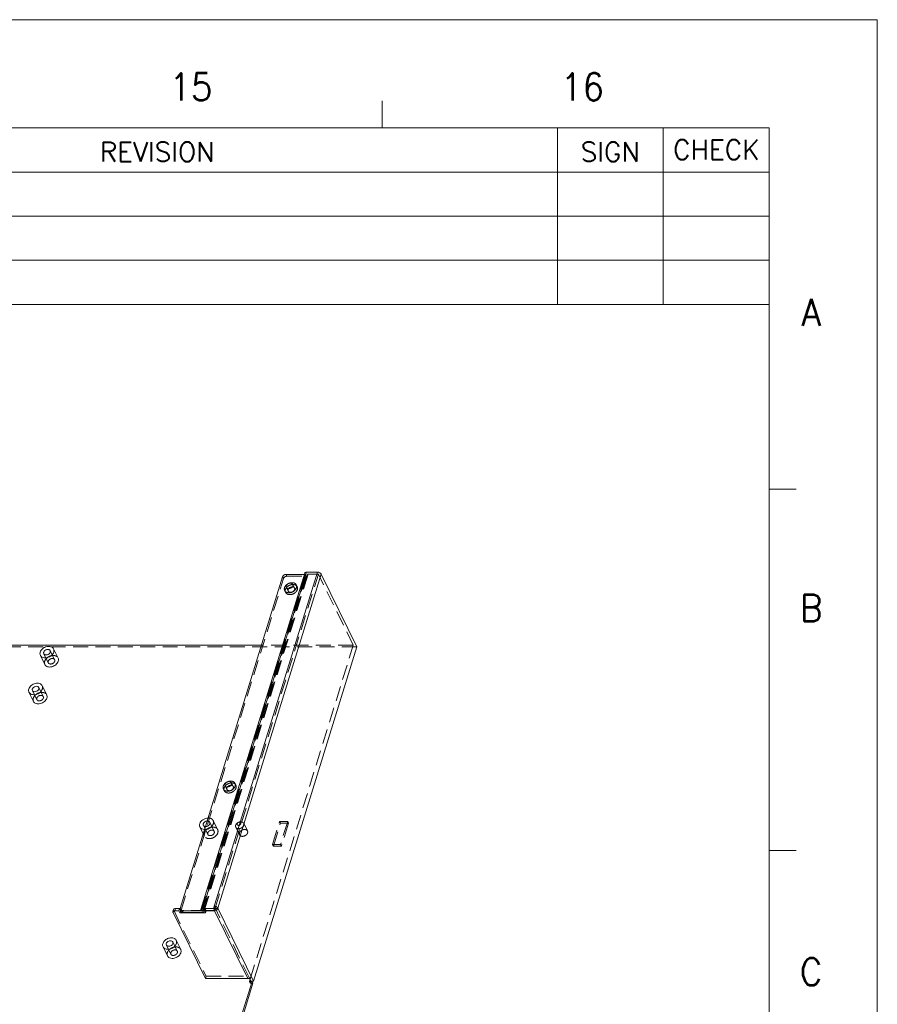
# Model space of a CAD drawing. Header units: millimetres. Extents: x 4497 to 11741, y 5958 to 12619.
# Tile 402 of 424: x 8955 to 9247, y 9984 to 10319. Entities that reach past the tile are written whole.
import ezdxf
from ezdxf.enums import TextEntityAlignment as Align

# ---------------------------------------------------------------- set-up
doc = ezdxf.new("R2010")
doc.units = ezdxf.units.MM
doc.header["$LTSCALE"] = 0.8
doc.linetypes.add('HIDDEN', pattern=[9.525, 6.35, -3.175])
doc.layers.get('0').update_dxf_attribs({"linetype": 'CONTINUOUS', "lineweight": 0})
doc.layers.add('3', color=5, linetype='HIDDEN', lineweight=0)
doc.styles.add('S', font='SIMPLEX')
doc.styles.get("Standard").update_dxf_attribs({"font": 'romans.shx', "width": 0.8, "oblique": 5, "bigfont": 'whgtxt.shx'})

msp = doc.modelspace()

# ---------------------------------------------------------------- linework, layer by layer
for p, q in [((7058.949, 10318.607), (9247.09, 10318.607)), ((9247.09, 10318.607), (9247.09, 8770.898)), ((9078.7, 10281.801), (9078.7, 10291.002)), ((7104.957, 10281.801), (9210.283, 10281.801)), ((9138.283, 10281.801), (9138.283, 10221.801)), ((9174.283, 10281.801), (9174.283, 10221.801)), ((9210.283, 8807.705), (9210.283, 10281.801)), ((8787.283, 10266.801), (9210.283, 10266.801)), ((8787.283, 10251.801), (9210.283, 10251.801)), ((8787.283, 10236.801), (9210.283, 10236.801)), ((8787.283, 10221.801), (9210.283, 10221.801)), ((9210.283, 10158.96), (9219.485, 10158.96)), ((9210.283, 10036.118), (9219.485, 10036.118))]:
    msp.add_line(p, q)
at = {"linetype": 'Continuous'}
for p, q in [((9017.657, 10016.379), (9052.998, 10130.745)), ((9021.341, 10016.379), (9056.683, 10130.745)), ((9056.683, 10130.745), (9052.998, 10130.745)), ((9009.975, 10016.417), (9044.833, 10129.216)), ((9017.006, 10016.053), (9052.348, 10130.419)), ((9022.809, 10016.541), (9057.909, 10130.123)), ((9052.218, 10129.999), (9045.996, 10129.999)), ((9057.909, 10130.123), (9070.08, 10105.321)), ((9037.641, 10105.943), (8920.379, 10105.943)), ((8966.93, 10104.669), (8968.455, 10101.561)), ((9034.98, 9991.739), (9070.08, 10105.321)), ((8962.441, 10102.466), (8963.967, 10099.358)), ((8963.057, 10092.136), (8964.582, 10089.027)), ((8958.568, 10089.933), (8960.094, 10086.825)), ((9016.711, 10044.108), (9017.829, 10041.83)), ((9021.583, 10017.162), (9021.949, 10016.417)), ((9007.517, 10015.307), (9007.759, 10016.09)), ((9007.551, 10015.012), (9018.563, 9992.572)), ((9008.167, 10015.633), (9008.409, 10016.417)), ((9009.549, 10015.633), (9008.167, 10015.633)), ((9009.791, 10016.417), (9008.409, 10016.417)), ((9009.549, 10015.633), (9009.791, 10016.417)), ((9009.915, 10014.887), (9009.549, 10015.633)), ((9009.983, 10016.026), (9009.791, 10016.417)), ((9010.157, 10015.671), (9009.915, 10014.887)), ((9018.573, 10014.887), (9009.915, 10014.887)), ((9010.304, 10015.354), (9009.998, 10015.976)), ((9017.102, 10015.633), (9010.654, 10015.633)), ((9010.959, 10015.012), (9010.654, 10015.633)), ((9010.959, 10015.012), (9017.407, 10015.012)), ((9017.041, 10015.758), (9017.102, 10015.633)), ((9021.341, 10016.379), (9017.657, 10016.379)), ((9021.646, 10015.758), (9017.962, 10015.758)), ((9018.023, 10015.633), (9017.962, 10015.758)), ((9018.023, 10015.633), (9018.052, 10015.73)), ((9018.137, 10015.598), (9018.187, 10015.758)), ((9018.207, 10015.633), (9018.245, 10015.758)), ((9021.707, 10015.633), (9018.207, 10015.633)), ((9018.207, 10015.633), (9018.573, 10014.887)), ((9021.341, 10016.379), (9021.646, 10015.758)), ((9021.888, 10016.541), (9021.646, 10015.758)), ((9021.707, 10015.633), (9033.024, 9992.572)), ((9021.888, 10016.417), (9022.87, 10016.417)), ((9022.809, 10016.541), (9034.98, 9991.739)), ((9008.64, 10005.578), (9010.165, 10002.47)), ((9004.151, 10003.375), (9005.676, 10000.267)), ((9034.433, 9991.577), (8955.762, 9736.996)), ((8956.067, 9736.374), (9034.738, 9990.955)), ((9018.563, 9992.572), (9033.024, 9992.572)), ((9033.512, 9991.577), (9033.754, 9992.36)), ((9034.433, 9991.577), (9033.512, 9991.577)), ((9034.059, 9991.739), (9033.578, 9992.72)), ((9034.009, 9991.577), (9034.059, 9991.739)), ((9034.98, 9991.739), (9034.059, 9991.739)), ((9034.738, 9990.955), (9034.433, 9991.577))]:
    msp.add_line(p, q, dxfattribs=at)
for centre, radius, start, end in [((9047.966, 10124.352), 1.362, 135.37671, 142.82148), ((9027.12, 10056.892), 1.362, 135.37671, 142.82148), ((9021.544, 10015.429), 1.736, 68.43107, 76.1934), ((9010.469, 10016.207), 0.524, 190.03632, 220.93258), ((9010.78, 10015.589), 0.531, 206.22787, 220.93076), ((9010.622, 10016.47), 0.834, 251.58242, 257.14968), ((9021.661, 10017.004), 1.375, 287.64981, 306.40524), ((9032.98, 9993.936), 1.37, 287.64432, 296.17356)]:
    msp.add_arc(centre, radius, start, end, dxfattribs=at)
for points, knots in [([(9052.669, 10130.698), (9052.694, 10130.706), (9052.801, 10130.735), (9052.913, 10130.745), (9052.998, 10130.745)], [0, 0, 0, 0, 0.2338702, 1, 1, 1, 1]), ([(9056.683, 10130.745), (9056.937, 10130.745), (9057.405, 10130.626), (9057.812, 10130.319), (9057.909, 10130.123)], [0, 0, 0, 0, 0.5380204, 1, 1, 1, 1]), ([(9045.996, 10129.999), (9045.743, 10129.999), (9045.253, 10129.838), (9044.902, 10129.441), (9044.833, 10129.216)], [0, 0, 0, 0, 0.5169818, 1, 1, 1, 1]), ([(9052.348, 10130.418), (9052.357, 10130.449), (9052.422, 10130.583), (9052.562, 10130.663), (9052.669, 10130.698)], [0, 0, 0, 0, 0.2258486, 1, 1, 1, 1]), ([(9046.093, 10126.082), (9046.079, 10126.037), (9046.04, 10125.863), (9046.063, 10125.672), (9046.121, 10125.555)], [0, 0, 0, 0, 0.2657241, 1, 1, 1, 1]), ([(9048.276, 10126.61), (9048.236, 10126.693), (9048.11, 10126.848), (9047.726, 10127.044), (9047.114, 10127.028), (9046.469, 10126.702), (9046.16, 10126.299), (9046.093, 10126.082)], [0, 0, 0, 0, 0.1028519, 0.2140072, 0.469093, 0.7474828, 1, 1, 1, 1]), ([(9046.121, 10125.555), (9046.162, 10125.472), (9046.287, 10125.317), (9046.671, 10125.121), (9047.283, 10125.137), (9047.929, 10125.463), (9048.237, 10125.865), (9048.304, 10126.082)], [0, 0, 0, 0, 0.1028519, 0.2140072, 0.469093, 0.7474828, 1, 1, 1, 1]), ([(9047.508, 10125.653), (9047.558, 10125.675), (9047.756, 10125.748), (9047.97, 10125.782), (9048.127, 10125.779)], [0, 0, 0, 0, 0.2579026, 1, 1, 1, 1]), ([(9048.304, 10126.082), (9048.318, 10126.128), (9048.358, 10126.302), (9048.334, 10126.492), (9048.276, 10126.61)], [0, 0, 0, 0, 0.2657241, 1, 1, 1, 1]), ([(8962.383, 10103.567), (8962.523, 10104.019), (8963.162, 10104.858), (8964.311, 10105.433), (8965.316, 10105.558), (8966.009, 10105.457), (8966.584, 10105.162), (8966.846, 10104.84), (8966.931, 10104.667)], [0, 0, 0, 0, 0.2519082, 0.5296264, 0.663522, 0.786509, 0.8973961, 1, 1, 1, 1]), ([(8965.764, 10104.094), (8965.723, 10104.178), (8965.598, 10104.333), (8965.214, 10104.529), (8964.602, 10104.513), (8963.956, 10104.187), (8963.648, 10103.784), (8963.58, 10103.567)], [0, 0, 0, 0, 0.1029001, 0.21399, 0.4690613, 0.747439, 1, 1, 1, 1]), ([(8965.791, 10103.567), (8965.805, 10103.613), (8965.844, 10103.786), (8965.821, 10103.977), (8965.764, 10104.094)], [0, 0, 0, 0, 0.2650894, 1, 1, 1, 1]), ([(8966.931, 10104.667), (8967.01, 10104.505), (8967.102, 10104.13), (8967.045, 10103.752), (8966.988, 10103.567)], [0, 0, 0, 0, 0.4834297, 1, 1, 1, 1]), ([(8962.44, 10102.468), (8962.361, 10102.63), (8962.27, 10103.005), (8962.326, 10103.383), (8962.383, 10103.567)], [0, 0, 0, 0, 0.4834297, 1, 1, 1, 1]), ([(8966.988, 10103.567), (8966.849, 10103.116), (8966.21, 10102.276), (8965.06, 10101.702), (8964.055, 10101.577), (8963.362, 10101.678), (8962.787, 10101.972), (8962.525, 10102.295), (8962.44, 10102.468)], [0, 0, 0, 0, 0.2519082, 0.5296264, 0.663522, 0.786509, 0.8973961, 1, 1, 1, 1]), ([(8963.58, 10103.567), (8963.567, 10103.522), (8963.527, 10103.349), (8963.55, 10103.158), (8963.608, 10103.04)], [0, 0, 0, 0, 0.2650894, 1, 1, 1, 1]), ([(8963.608, 10103.04), (8963.648, 10102.957), (8963.774, 10102.802), (8964.158, 10102.606), (8964.77, 10102.622), (8965.416, 10102.947), (8965.724, 10103.35), (8965.791, 10103.567)], [0, 0, 0, 0, 0.1029001, 0.21399, 0.4690613, 0.747439, 1, 1, 1, 1]), ([(8968.455, 10101.561), (8968.535, 10101.399), (8968.628, 10101.023), (8968.571, 10100.644), (8968.514, 10100.459)], [0, 0, 0, 0, 0.4830064, 1, 1, 1, 1]), ([(8968.514, 10100.459), (8968.374, 10100.008), (8967.735, 10099.169), (8966.587, 10098.594), (8965.582, 10098.468), (8964.889, 10098.569), (8964.315, 10098.863), (8964.052, 10099.185), (8963.967, 10099.358)], [0, 0, 0, 0, 0.2518468, 0.529552, 0.6634681, 0.7864898, 0.8973861, 1, 1, 1, 1]), ([(8958.567, 10089.935), (8958.488, 10090.097), (8958.397, 10090.472), (8958.453, 10090.85), (8958.51, 10091.034)], [0, 0, 0, 0, 0.4834297, 1, 1, 1, 1]), ([(8958.51, 10091.034), (8958.65, 10091.486), (8959.289, 10092.325), (8960.438, 10092.9), (8961.443, 10093.025), (8962.136, 10092.923), (8962.711, 10092.629), (8962.973, 10092.307), (8963.058, 10092.134)], [0, 0, 0, 0, 0.2519082, 0.5296264, 0.663522, 0.786509, 0.8973961, 1, 1, 1, 1]), ([(8963.115, 10091.034), (8962.976, 10090.582), (8962.336, 10089.743), (8961.187, 10089.168), (8960.182, 10089.043), (8959.489, 10089.145), (8958.914, 10089.439), (8958.652, 10089.762), (8958.567, 10089.935)], [0, 0, 0, 0, 0.2519082, 0.5296264, 0.663522, 0.786509, 0.8973961, 1, 1, 1, 1]), ([(8959.707, 10091.034), (8959.693, 10090.989), (8959.654, 10090.815), (8959.677, 10090.625), (8959.735, 10090.507)], [0, 0, 0, 0, 0.2650894, 1, 1, 1, 1]), ([(8961.891, 10091.561), (8961.85, 10091.644), (8961.724, 10091.799), (8961.341, 10091.996), (8960.729, 10091.979), (8960.083, 10091.654), (8959.774, 10091.251), (8959.707, 10091.034)], [0, 0, 0, 0, 0.1029001, 0.21399, 0.4690613, 0.747439, 1, 1, 1, 1]), ([(8959.735, 10090.507), (8959.775, 10090.424), (8959.901, 10090.269), (8960.284, 10090.073), (8960.897, 10090.089), (8961.543, 10090.414), (8961.851, 10090.817), (8961.918, 10091.034)], [0, 0, 0, 0, 0.1029001, 0.21399, 0.4690613, 0.747439, 1, 1, 1, 1]), ([(8961.918, 10091.034), (8961.932, 10091.079), (8961.971, 10091.253), (8961.948, 10091.444), (8961.891, 10091.561)], [0, 0, 0, 0, 0.2650894, 1, 1, 1, 1]), ([(8963.058, 10092.134), (8963.137, 10091.971), (8963.229, 10091.597), (8963.172, 10091.219), (8963.115, 10091.034)], [0, 0, 0, 0, 0.4834297, 1, 1, 1, 1]), ([(8964.641, 10087.926), (8964.501, 10087.475), (8963.862, 10086.636), (8962.714, 10086.061), (8961.709, 10085.935), (8961.016, 10086.036), (8960.441, 10086.33), (8960.179, 10086.652), (8960.094, 10086.825)], [0, 0, 0, 0, 0.2518468, 0.529552, 0.6634681, 0.7864898, 0.8973861, 1, 1, 1, 1]), ([(8964.582, 10089.028), (8964.662, 10088.865), (8964.754, 10088.49), (8964.698, 10088.111), (8964.641, 10087.926)], [0, 0, 0, 0, 0.4830064, 1, 1, 1, 1]), ([(9025.247, 10058.622), (9025.233, 10058.577), (9025.193, 10058.403), (9025.217, 10058.212), (9025.274, 10058.094)], [0, 0, 0, 0, 0.2657241, 1, 1, 1, 1]), ([(9027.43, 10059.15), (9027.389, 10059.233), (9027.263, 10059.388), (9026.88, 10059.584), (9026.267, 10059.568), (9025.622, 10059.242), (9025.314, 10058.839), (9025.247, 10058.622)], [0, 0, 0, 0, 0.1028519, 0.2140072, 0.469093, 0.7474828, 1, 1, 1, 1]), ([(9025.274, 10058.094), (9025.315, 10058.011), (9025.441, 10057.857), (9025.824, 10057.66), (9026.437, 10057.677), (9027.082, 10058.002), (9027.39, 10058.405), (9027.457, 10058.622)], [0, 0, 0, 0, 0.1028519, 0.2140072, 0.469093, 0.7474828, 1, 1, 1, 1]), ([(9026.661, 10058.193), (9026.711, 10058.214), (9026.91, 10058.287), (9027.124, 10058.322), (9027.281, 10058.319)], [0, 0, 0, 0, 0.2579026, 1, 1, 1, 1]), ([(9027.457, 10058.622), (9027.471, 10058.668), (9027.511, 10058.841), (9027.487, 10059.032), (9027.43, 10059.15)], [0, 0, 0, 0, 0.2657241, 1, 1, 1, 1]), ([(9016.652, 10045.21), (9016.822, 10045.76), (9017.669, 10046.735), (9018.857, 10047.147), (9019.476, 10047.166)], [0, 0, 0, 0, 0.4818759, 1, 1, 1, 1]), ([(9016.71, 10044.11), (9016.63, 10044.272), (9016.539, 10044.647), (9016.595, 10045.025), (9016.652, 10045.21)], [0, 0, 0, 0, 0.4834297, 1, 1, 1, 1]), ([(9018.266, 10043.253), (9017.938, 10043.263), (9017.31, 10043.394), (9016.836, 10043.853), (9016.71, 10044.11)], [0, 0, 0, 0, 0.5346537, 1, 1, 1, 1]), ([(9017.85, 10045.21), (9017.836, 10045.164), (9017.797, 10044.991), (9017.82, 10044.8), (9017.877, 10044.683)], [0, 0, 0, 0, 0.2650894, 1, 1, 1, 1]), ([(9019.161, 10046.147), (9018.871, 10046.128), (9018.32, 10045.926), (9017.929, 10045.466), (9017.85, 10045.21)], [0, 0, 0, 0, 0.5192861, 1, 1, 1, 1]), ([(9017.877, 10044.683), (9017.935, 10044.564), (9018.147, 10044.351), (9018.432, 10044.282), (9018.582, 10044.272)], [0, 0, 0, 0, 0.467263, 1, 1, 1, 1]), ([(9022.809, 10016.541), (9022.783, 10016.593), (9022.627, 10016.818), (9022.381, 10016.965), (9022.183, 10017.044)], [0, 0, 0, 0, 0.2140696, 1, 1, 1, 1]), ([(9007.517, 10015.306), (9007.51, 10015.284), (9007.491, 10015.184), (9007.517, 10015.08), (9007.551, 10015.012)], [0, 0, 0, 0, 0.2358516, 1, 1, 1, 1]), ([(9007.838, 10015.586), (9007.798, 10015.573), (9007.665, 10015.52), (9007.547, 10015.405), (9007.517, 10015.306)], [0, 0, 0, 0, 0.2891778, 1, 1, 1, 1]), ([(9007.759, 10016.09), (9007.791, 10016.193), (9008.002, 10016.387), (9008.263, 10016.417), (9008.409, 10016.417)], [0, 0, 0, 0, 0.42636, 1, 1, 1, 1]), ([(9008.167, 10015.633), (9008.138, 10015.633), (9008.027, 10015.63), (9007.916, 10015.611), (9007.838, 10015.586)], [0, 0, 0, 0, 0.2654704, 1, 1, 1, 1]), ([(9010.074, 10015.863), (9010.129, 10015.799), (9010.224, 10015.73), (9010.33, 10015.688), (9010.358, 10015.679)], [0, 0, 0, 0, 0.7359035, 1, 1, 1, 1]), ([(9010.959, 10015.012), (9010.901, 10015.012), (9010.691, 10015.028), (9010.479, 10015.125), (9010.379, 10015.241)], [0, 0, 0, 0, 0.2764302, 1, 1, 1, 1]), ([(9017.006, 10016.052), (9016.999, 10016.03), (9016.98, 10015.93), (9017.007, 10015.826), (9017.041, 10015.758)], [0, 0, 0, 0, 0.2358516, 1, 1, 1, 1]), ([(9017.657, 10016.379), (9017.511, 10016.379), (9017.25, 10016.349), (9017.038, 10016.156), (9017.006, 10016.052)], [0, 0, 0, 0, 0.57364, 1, 1, 1, 1]), ([(9017.407, 10015.012), (9017.553, 10015.012), (9017.814, 10015.041), (9018.025, 10015.235), (9018.057, 10015.339)], [0, 0, 0, 0, 0.57364, 1, 1, 1, 1]), ([(9018.057, 10015.339), (9018.064, 10015.361), (9018.083, 10015.46), (9018.056, 10015.564), (9018.023, 10015.633)], [0, 0, 0, 0, 0.2358516, 1, 1, 1, 1]), ([(9022.477, 10015.897), (9022.524, 10015.932), (9022.691, 10016.073), (9022.823, 10016.263), (9022.87, 10016.417)], [0, 0, 0, 0, 0.2681645, 1, 1, 1, 1]), ([(9004.152, 10003.373), (9004.08, 10003.52), (9003.989, 10003.855), (9004.059, 10004.594), (9004.616, 10005.493), (9005.683, 10006.226), (9006.565, 10006.435), (9007, 10006.435)], [0, 0, 0, 0, 0.1019897, 0.210128, 0.4544043, 0.7290483, 1, 1, 1, 1]), ([(9006.686, 10005.417), (9006.477, 10005.417), (9006.054, 10005.317), (9005.543, 10004.964), (9005.23, 10004.474), (9005.247, 10004.093), (9005.317, 10003.95)], [0, 0, 0, 0, 0.271689, 0.5472272, 0.7923732, 1, 1, 1, 1]), ([(9005.317, 10003.95), (9005.38, 10003.821), (9005.622, 10003.593), (9005.939, 10003.537), (9006.105, 10003.537)], [0, 0, 0, 0, 0.4637519, 1, 1, 1, 1]), ([(9008.638, 10005.58), (9008.711, 10005.433), (9008.802, 10005.098), (9008.731, 10004.359), (9008.174, 10003.46), (9007.107, 10002.728), (9006.226, 10002.518), (9005.79, 10002.518)], [0, 0, 0, 0, 0.1019897, 0.210128, 0.4544043, 0.7290483, 1, 1, 1, 1]), ([(9006.105, 10003.537), (9006.313, 10003.537), (9006.736, 10003.636), (9007.247, 10003.989), (9007.561, 10004.479), (9007.543, 10004.86), (9007.473, 10005.004)], [0, 0, 0, 0, 0.271689, 0.5472272, 0.7923732, 1, 1, 1, 1]), ([(9007.473, 10005.004), (9007.411, 10005.132), (9007.168, 10005.361), (9006.851, 10005.417), (9006.686, 10005.417)], [0, 0, 0, 0, 0.4637519, 1, 1, 1, 1]), ([(9007, 10006.435), (9007.344, 10006.435), (9008.002, 10006.319), (9008.507, 10005.847), (9008.638, 10005.58)], [0, 0, 0, 0, 0.5364104, 1, 1, 1, 1]), ([(9005.79, 10002.518), (9005.446, 10002.518), (9004.788, 10002.634), (9004.283, 10003.106), (9004.152, 10003.373)], [0, 0, 0, 0, 0.5364104, 1, 1, 1, 1]), ([(9007.315, 9999.41), (9006.971, 9999.41), (9006.312, 9999.526), (9005.807, 10000), (9005.676, 10000.267)], [0, 0, 0, 0, 0.5364551, 1, 1, 1, 1]), ([(9010.165, 10002.47), (9010.237, 10002.323), (9010.327, 10001.988), (9010.276, 10001.454), (9010.053, 10000.922), (9009.545, 10000.249), (9008.631, 9999.618), (9007.75, 9999.41), (9007.315, 9999.41)], [0, 0, 0, 0, 0.1017758, 0.2097361, 0.3275282, 0.4555167, 0.729633, 1, 1, 1, 1]), ([(9034.187, 9993.355), (9034.167, 9993.289), (9034.039, 9993.015), (9033.791, 9992.809), (9033.584, 9992.707)], [0, 0, 0, 0, 0.2302442, 1, 1, 1, 1])]:
    msp.add_open_spline(points, degree=3, knots=knots, dxfattribs=at)
for points in [[(9046.997, 10125.309), (9047.141, 10125.455), (9047.319, 10125.573), (9047.508, 10125.653)], [(9026.15, 10057.849), (9026.294, 10057.995), (9026.472, 10058.113), (9026.661, 10058.193)], [(9021.959, 10017.115), (9021.836, 10017.145), (9021.709, 10017.162), (9021.583, 10017.162)], [(9009.975, 10016.417), (9009.946, 10016.321), (9009.935, 10016.215), (9009.953, 10016.117)], [(9010.436, 10015.657), (9010.508, 10015.641), (9010.581, 10015.633), (9010.654, 10015.633)], [(9021.707, 10015.633), (9021.832, 10015.633), (9021.958, 10015.655), (9022.078, 10015.693)], [(9033.395, 9992.631), (9033.275, 9992.593), (9033.149, 9992.572), (9033.024, 9992.572)]]:
    msp.add_open_spline(points, degree=3, dxfattribs=at)
at = {"layer": '3'}
for p, q in [((9010.28, 10015.795), (9045.138, 10128.594)), ((9017.041, 10015.758), (9052.382, 10130.123)), ((9017.102, 10015.633), (9052.443, 10129.999)), ((9017.407, 10015.012), (9052.748, 10129.377)), ((9017.962, 10015.758), (9053.303, 10130.123)), ((9018.052, 10015.73), (9053.364, 10129.999)), ((9018.187, 10015.758), (9053.399, 10129.704)), ((9021.888, 10016.541), (9056.988, 10130.123)), ((9045.138, 10128.594), (9044.833, 10129.216)), ((9046.301, 10129.377), (9045.996, 10129.999)), ((9046.301, 10129.377), (9052.748, 10129.377)), ((9052.443, 10129.999), (9052.218, 10129.999)), ((9052.382, 10130.123), (9052.443, 10129.999)), ((9053.364, 10129.999), (9053.303, 10130.123)), ((9056.988, 10130.123), (9053.303, 10130.123)), ((9068.854, 10105.943), (9056.988, 10130.123)), ((9045.834, 10123.87), (9045.529, 10124.492)), ((9046.731, 10124.31), (9046.121, 10125.554)), ((9048.886, 10125.368), (9048.276, 10126.611)), ((9049.784, 10125.808), (9049.479, 10126.43)), ((9070.08, 10105.321), (8919.763, 10105.321)), ((8965.763, 10104.096), (8967.288, 10100.988)), ((9033.754, 9992.36), (9068.854, 10105.943)), ((9068.854, 10105.943), (9037.641, 10105.943)), ((8963.608, 10103.039), (8965.134, 10099.931)), ((8961.89, 10091.563), (8963.415, 10088.455)), ((8959.735, 10090.506), (8961.261, 10087.397)), ((9025.885, 10056.85), (9025.275, 10058.094)), ((9028.039, 10057.908), (9027.429, 10059.151)), ((9028.937, 10058.348), (9028.632, 10058.97)), ((9024.987, 10056.41), (9024.682, 10057.031)), ((9017.878, 10044.681), (9019.403, 10041.573)), ((9020.032, 10045.738), (9021.558, 10042.63)), ((9021.199, 10046.311), (9022.725, 10043.203)), ((9028.905, 10044.051), (9030.186, 10041.441)), ((9031.598, 10045.373), (9032.88, 10042.762)), ((9041.375, 10038.185), (9043.796, 10046.018)), ((9041.68, 10037.563), (9044.101, 10045.397)), ((9043.796, 10046.018), (9046.559, 10046.018)), ((9044.101, 10045.397), (9043.796, 10046.018)), ((9044.101, 10045.397), (9046.864, 10045.397)), ((9046.559, 10046.018), (9044.139, 10038.185)), ((9046.864, 10045.397), (9044.444, 10037.563)), ((9046.559, 10046.018), (9046.864, 10045.397)), ((9017.829, 10041.83), (9018.236, 10041)), ((9044.139, 10038.185), (9041.375, 10038.185)), ((9041.68, 10037.563), (9041.375, 10038.185)), ((9044.444, 10037.563), (9041.68, 10037.563)), ((9044.139, 10038.185), (9044.444, 10037.563)), ((9007.551, 10015.012), (9007.793, 10015.795)), ((9007.793, 10015.795), (9018.805, 9993.355)), ((9010.28, 10015.795), (9009.975, 10016.417)), ((9010.005, 10015.979), (9009.983, 10016.026)), ((9018.815, 10015.671), (9010.157, 10015.671)), ((9018.057, 10015.338), (9018.137, 10015.598)), ((9018.245, 10015.758), (9018.449, 10016.417)), ((9021.888, 10016.417), (9018.449, 10016.417)), ((9018.449, 10016.417), (9018.815, 10015.671)), ((9018.573, 10014.887), (9018.815, 10015.671)), ((9033.578, 9992.72), (9021.949, 10016.417)), ((9005.318, 10003.948), (9006.843, 10000.84)), ((9007.473, 10005.005), (9008.998, 10001.897)), ((9018.805, 9993.355), (9018.563, 9992.572)), ((9018.805, 9993.355), (9034.187, 9993.355)), ((9033.817, 9990.955), (9033.512, 9991.577)), ((9033.817, 9990.955), (9034.009, 9991.577)), ((9034.738, 9990.955), (9033.817, 9990.955))]:
    msp.add_line(p, q, dxfattribs=at)
msp.add_arc((9029.609, 10044.397), 0.784, 194.35848, 206.14088, dxfattribs=at)
for points, knots in [([(9045.138, 10128.594), (9045.207, 10128.82), (9045.558, 10129.217), (9046.048, 10129.377), (9046.301, 10129.377)], [0, 0, 0, 0, 0.4830182, 1, 1, 1, 1]), ([(9052.382, 10130.123), (9052.37, 10130.148), (9052.332, 10130.24), (9052.326, 10130.348), (9052.348, 10130.418)], [0, 0, 0, 0, 0.2732051, 1, 1, 1, 1]), ([(9053.399, 10129.704), (9053.367, 10129.6), (9053.155, 10129.407), (9052.894, 10129.377), (9052.748, 10129.377)], [0, 0, 0, 0, 0.42636, 1, 1, 1, 1]), ([(9053.364, 10129.999), (9053.376, 10129.974), (9053.414, 10129.882), (9053.42, 10129.774), (9053.399, 10129.704)], [0, 0, 0, 0, 0.2732051, 1, 1, 1, 1]), ([(9045.477, 10125.461), (9045.427, 10125.298), (9045.377, 10124.964), (9045.459, 10124.634), (9045.529, 10124.491)], [0, 0, 0, 0, 0.5169936, 1, 1, 1, 1]), ([(9049.479, 10126.43), (9049.404, 10126.582), (9049.173, 10126.865), (9048.667, 10127.124), (9048.057, 10127.213), (9047.173, 10127.102), (9046.162, 10126.596), (9045.6, 10125.858), (9045.477, 10125.461)], [0, 0, 0, 0, 0.1026139, 0.2135102, 0.3365319, 0.470448, 0.7481532, 1, 1, 1, 1]), ([(9045.529, 10124.491), (9045.603, 10124.339), (9045.835, 10124.056), (9046.34, 10123.798), (9046.95, 10123.709), (9047.834, 10123.819), (9048.845, 10124.325), (9049.407, 10125.063), (9049.53, 10125.461)], [0, 0, 0, 0, 0.1026139, 0.2135102, 0.3365319, 0.470448, 0.7481532, 1, 1, 1, 1]), ([(9045.782, 10124.839), (9045.732, 10124.677), (9045.683, 10124.344), (9045.763, 10124.014), (9045.833, 10123.872)], [0, 0, 0, 0, 0.5165703, 1, 1, 1, 1]), ([(9049.785, 10125.807), (9049.71, 10125.959), (9049.479, 10126.243), (9048.974, 10126.502), (9048.364, 10126.591), (9047.479, 10126.481), (9046.468, 10125.975), (9045.905, 10125.237), (9045.782, 10124.839)], [0, 0, 0, 0, 0.1026039, 0.213491, 0.336478, 0.4703736, 0.7480918, 1, 1, 1, 1]), ([(9045.833, 10123.872), (9045.907, 10123.719), (9046.138, 10123.435), (9046.644, 10123.177), (9047.254, 10123.087), (9048.138, 10123.197), (9049.15, 10123.703), (9049.712, 10124.442), (9049.835, 10124.839)], [0, 0, 0, 0, 0.1026039, 0.213491, 0.336478, 0.4703736, 0.7480918, 1, 1, 1, 1]), ([(9046.731, 10124.312), (9046.712, 10124.351), (9046.651, 10124.52), (9046.664, 10124.71), (9046.704, 10124.839)], [0, 0, 0, 0, 0.2416436, 1, 1, 1, 1]), ([(9046.704, 10124.839), (9046.712, 10124.868), (9046.756, 10124.988), (9046.823, 10125.098), (9046.881, 10125.175)], [0, 0, 0, 0, 0.2380406, 1, 1, 1, 1]), ([(9048.914, 10124.839), (9048.847, 10124.622), (9048.539, 10124.219), (9047.893, 10123.894), (9047.281, 10123.878), (9046.897, 10124.074), (9046.771, 10124.229), (9046.731, 10124.312)], [0, 0, 0, 0, 0.252561, 0.5309387, 0.78601, 0.8970999, 1, 1, 1, 1]), ([(9048.127, 10125.779), (9048.172, 10125.778), (9048.34, 10125.765), (9048.506, 10125.715), (9048.613, 10125.653)], [0, 0, 0, 0, 0.2659647, 1, 1, 1, 1]), ([(9048.613, 10125.653), (9048.643, 10125.636), (9048.754, 10125.562), (9048.844, 10125.455), (9048.887, 10125.366)], [0, 0, 0, 0, 0.2603043, 1, 1, 1, 1]), ([(9048.887, 10125.366), (9048.906, 10125.327), (9048.967, 10125.159), (9048.954, 10124.968), (9048.914, 10124.839)], [0, 0, 0, 0, 0.2416436, 1, 1, 1, 1]), ([(9049.53, 10125.461), (9049.58, 10125.623), (9049.63, 10125.957), (9049.549, 10126.287), (9049.479, 10126.43)], [0, 0, 0, 0, 0.5169936, 1, 1, 1, 1]), ([(9049.835, 10124.839), (9049.885, 10125.001), (9049.935, 10125.334), (9049.854, 10125.664), (9049.785, 10125.807)], [0, 0, 0, 0, 0.5165703, 1, 1, 1, 1]), ([(8963.908, 10100.459), (8964.048, 10100.911), (8964.687, 10101.75), (8965.835, 10102.325), (8966.84, 10102.45), (8967.533, 10102.349), (8968.107, 10102.055), (8968.37, 10101.734), (8968.455, 10101.561)], [0, 0, 0, 0, 0.2518468, 0.529552, 0.6634681, 0.7864898, 0.8973861, 1, 1, 1, 1]), ([(8965.106, 10100.459), (8965.173, 10100.676), (8965.481, 10101.079), (8966.126, 10101.405), (8966.739, 10101.421), (8967.122, 10101.225), (8967.248, 10101.07), (8967.289, 10100.987)], [0, 0, 0, 0, 0.2525172, 0.530907, 0.7859928, 0.8971481, 1, 1, 1, 1]), ([(8967.289, 10100.987), (8967.308, 10100.948), (8967.37, 10100.78), (8967.356, 10100.589), (8967.316, 10100.459)], [0, 0, 0, 0, 0.2412896, 1, 1, 1, 1]), ([(8963.967, 10099.358), (8963.887, 10099.52), (8963.794, 10099.895), (8963.851, 10100.274), (8963.908, 10100.459)], [0, 0, 0, 0, 0.4830064, 1, 1, 1, 1]), ([(8965.133, 10099.932), (8965.114, 10099.97), (8965.052, 10100.139), (8965.066, 10100.33), (8965.106, 10100.459)], [0, 0, 0, 0, 0.2412896, 1, 1, 1, 1]), ([(8967.316, 10100.459), (8967.249, 10100.243), (8966.941, 10099.84), (8966.296, 10099.514), (8965.683, 10099.498), (8965.3, 10099.694), (8965.174, 10099.849), (8965.133, 10099.932)], [0, 0, 0, 0, 0.2525172, 0.530907, 0.7859928, 0.8971481, 1, 1, 1, 1]), ([(8960.094, 10086.825), (8960.014, 10086.987), (8959.921, 10087.362), (8959.978, 10087.741), (8960.035, 10087.926)], [0, 0, 0, 0, 0.4830064, 1, 1, 1, 1]), ([(8960.035, 10087.926), (8960.175, 10088.378), (8960.813, 10089.216), (8961.962, 10089.791), (8962.967, 10089.917), (8963.66, 10089.816), (8964.234, 10089.522), (8964.497, 10089.2), (8964.582, 10089.028)], [0, 0, 0, 0, 0.2518468, 0.529552, 0.6634681, 0.7864898, 0.8973861, 1, 1, 1, 1]), ([(8961.26, 10087.398), (8961.241, 10087.437), (8961.179, 10087.606), (8961.193, 10087.797), (8961.233, 10087.926)], [0, 0, 0, 0, 0.2412896, 1, 1, 1, 1]), ([(8961.233, 10087.926), (8961.3, 10088.143), (8961.608, 10088.546), (8962.253, 10088.871), (8962.865, 10088.888), (8963.249, 10088.692), (8963.375, 10088.537), (8963.416, 10088.454)], [0, 0, 0, 0, 0.2525172, 0.530907, 0.7859928, 0.8971481, 1, 1, 1, 1]), ([(8963.443, 10087.926), (8963.376, 10087.709), (8963.068, 10087.306), (8962.423, 10086.981), (8961.81, 10086.964), (8961.427, 10087.16), (8961.301, 10087.315), (8961.26, 10087.398)], [0, 0, 0, 0, 0.2525172, 0.530907, 0.7859928, 0.8971481, 1, 1, 1, 1]), ([(8963.416, 10088.454), (8963.435, 10088.415), (8963.497, 10088.246), (8963.483, 10088.056), (8963.443, 10087.926)], [0, 0, 0, 0, 0.2412896, 1, 1, 1, 1]), ([(9024.631, 10058.001), (9024.58, 10057.838), (9024.53, 10057.504), (9024.612, 10057.174), (9024.682, 10057.031)], [0, 0, 0, 0, 0.5169936, 1, 1, 1, 1]), ([(9028.632, 10058.97), (9028.557, 10059.122), (9028.326, 10059.405), (9027.82, 10059.664), (9027.21, 10059.753), (9026.326, 10059.642), (9025.316, 10059.136), (9024.753, 10058.398), (9024.631, 10058.001)], [0, 0, 0, 0, 0.1026139, 0.2135102, 0.3365319, 0.470448, 0.7481532, 1, 1, 1, 1]), ([(9024.682, 10057.031), (9024.757, 10056.879), (9024.988, 10056.596), (9025.494, 10056.337), (9026.104, 10056.249), (9026.988, 10056.359), (9027.998, 10056.865), (9028.561, 10057.603), (9028.683, 10058.001)], [0, 0, 0, 0, 0.1026139, 0.2135102, 0.3365319, 0.470448, 0.7481532, 1, 1, 1, 1]), ([(9024.936, 10057.379), (9024.886, 10057.217), (9024.836, 10056.884), (9024.916, 10056.554), (9024.986, 10056.411)], [0, 0, 0, 0, 0.5165703, 1, 1, 1, 1]), ([(9028.938, 10058.347), (9028.863, 10058.499), (9028.633, 10058.783), (9028.127, 10059.041), (9027.517, 10059.131), (9026.633, 10059.021), (9025.621, 10058.515), (9025.059, 10057.777), (9024.936, 10057.379)], [0, 0, 0, 0, 0.1026039, 0.213491, 0.336478, 0.4703736, 0.7480918, 1, 1, 1, 1]), ([(9024.986, 10056.411), (9025.061, 10056.259), (9025.291, 10055.975), (9025.797, 10055.717), (9026.407, 10055.627), (9027.291, 10055.737), (9028.303, 10056.243), (9028.866, 10056.981), (9028.988, 10057.379)], [0, 0, 0, 0, 0.1026039, 0.213491, 0.336478, 0.4703736, 0.7480918, 1, 1, 1, 1]), ([(9025.884, 10056.852), (9025.865, 10056.891), (9025.804, 10057.059), (9025.817, 10057.25), (9025.857, 10057.379)], [0, 0, 0, 0, 0.2416436, 1, 1, 1, 1]), ([(9025.857, 10057.379), (9025.866, 10057.408), (9025.91, 10057.527), (9025.976, 10057.638), (9026.034, 10057.715)], [0, 0, 0, 0, 0.2380406, 1, 1, 1, 1]), ([(9028.067, 10057.379), (9028, 10057.162), (9027.692, 10056.759), (9027.046, 10056.434), (9026.434, 10056.418), (9026.05, 10056.614), (9025.924, 10056.769), (9025.884, 10056.852)], [0, 0, 0, 0, 0.252561, 0.5309387, 0.78601, 0.8970999, 1, 1, 1, 1]), ([(9027.281, 10058.319), (9027.325, 10058.318), (9027.493, 10058.305), (9027.659, 10058.255), (9027.766, 10058.193)], [0, 0, 0, 0, 0.2659647, 1, 1, 1, 1]), ([(9027.766, 10058.193), (9027.796, 10058.176), (9027.907, 10058.102), (9027.997, 10057.995), (9028.04, 10057.906)], [0, 0, 0, 0, 0.2603043, 1, 1, 1, 1]), ([(9028.04, 10057.906), (9028.059, 10057.867), (9028.12, 10057.699), (9028.107, 10057.508), (9028.067, 10057.379)], [0, 0, 0, 0, 0.2416436, 1, 1, 1, 1]), ([(9028.683, 10058.001), (9028.734, 10058.163), (9028.784, 10058.497), (9028.702, 10058.827), (9028.632, 10058.97)], [0, 0, 0, 0, 0.5169936, 1, 1, 1, 1]), ([(9028.988, 10057.379), (9029.039, 10057.541), (9029.088, 10057.874), (9029.008, 10058.204), (9028.938, 10058.347)], [0, 0, 0, 0, 0.5165703, 1, 1, 1, 1]), ([(9019.476, 10047.166), (9019.836, 10047.177), (9020.528, 10047.076), (9021.064, 10046.587), (9021.2, 10046.309)], [0, 0, 0, 0, 0.538146, 1, 1, 1, 1]), ([(9018.178, 10042.102), (9018.317, 10042.553), (9018.956, 10043.392), (9020.105, 10043.967), (9021.109, 10044.092), (9021.802, 10043.991), (9022.377, 10043.698), (9022.64, 10043.376), (9022.725, 10043.203)], [0, 0, 0, 0, 0.2518468, 0.529552, 0.6634681, 0.7864898, 0.8973861, 1, 1, 1, 1]), ([(9021.258, 10045.21), (9021.079, 10044.632), (9020.173, 10043.623), (9018.909, 10043.233), (9018.266, 10043.253)], [0, 0, 0, 0, 0.4843634, 1, 1, 1, 1]), ([(9018.582, 10044.272), (9018.896, 10044.251), (9019.522, 10044.433), (9019.972, 10044.925), (9020.06, 10045.21)], [0, 0, 0, 0, 0.5140957, 1, 1, 1, 1]), ([(9020.033, 10045.737), (9019.966, 10045.875), (9019.691, 10046.118), (9019.342, 10046.158), (9019.161, 10046.147)], [0, 0, 0, 0, 0.4600335, 1, 1, 1, 1]), ([(9020.06, 10045.21), (9020.074, 10045.255), (9020.114, 10045.428), (9020.091, 10045.619), (9020.033, 10045.737)], [0, 0, 0, 0, 0.2650894, 1, 1, 1, 1]), ([(9021.2, 10046.309), (9021.28, 10046.147), (9021.371, 10045.772), (9021.315, 10045.394), (9021.258, 10045.21)], [0, 0, 0, 0, 0.4834297, 1, 1, 1, 1]), ([(9028.87, 10044.712), (9028.857, 10044.669), (9028.816, 10044.503), (9028.818, 10044.325), (9028.85, 10044.202)], [0, 0, 0, 0, 0.262098, 1, 1, 1, 1]), ([(9029.674, 10045.631), (9029.578, 10045.577), (9029.236, 10045.348), (9028.959, 10045), (9028.87, 10044.712)], [0, 0, 0, 0, 0.2693271, 1, 1, 1, 1]), ([(9028.905, 10044.051), (9028.956, 10043.948), (9029.114, 10043.755), (9029.459, 10043.579), (9029.874, 10043.518), (9030.477, 10043.593), (9031.166, 10043.938), (9031.55, 10044.441), (9031.633, 10044.712)], [0, 0, 0, 0, 0.1026097, 0.2135193, 0.3365256, 0.4704272, 0.7481221, 1, 1, 1, 1]), ([(9029.363, 10045.21), (9029.356, 10045.186), (9029.335, 10045.097), (9029.341, 10044.999), (9029.365, 10044.936)], [0, 0, 0, 0, 0.263428, 1, 1, 1, 1]), ([(9029.832, 10045.684), (9029.776, 10045.661), (9029.578, 10045.554), (9029.412, 10045.367), (9029.363, 10045.21)], [0, 0, 0, 0, 0.2690736, 1, 1, 1, 1]), ([(9029.365, 10044.936), (9029.395, 10044.852), (9029.537, 10044.698), (9029.735, 10044.661), (9029.838, 10044.661)], [0, 0, 0, 0, 0.4626033, 1, 1, 1, 1]), ([(9030.653, 10045.21), (9030.68, 10045.297), (9030.687, 10045.494), (9030.478, 10045.721), (9030.161, 10045.781), (9029.94, 10045.73), (9029.832, 10045.684)], [0, 0, 0, 0, 0.2282482, 0.4493768, 0.7062646, 1, 1, 1, 1]), ([(9029.838, 10044.661), (9030.015, 10044.661), (9030.358, 10044.774), (9030.604, 10045.052), (9030.653, 10045.21)], [0, 0, 0, 0, 0.516876, 1, 1, 1, 1]), ([(9031.598, 10045.373), (9031.551, 10045.471), (9031.406, 10045.653), (9030.968, 10045.896), (9030.56, 10045.906), (9030.298, 10045.858)], [0, 0, 0, 0, 0.2211579, 0.4584415, 1, 1, 1, 1]), ([(9031.633, 10044.712), (9031.651, 10044.769), (9031.701, 10044.987), (9031.671, 10045.226), (9031.598, 10045.373)], [0, 0, 0, 0, 0.2657493, 1, 1, 1, 1]), ([(9018.236, 10041), (9018.156, 10041.162), (9018.064, 10041.538), (9018.12, 10041.917), (9018.178, 10042.102)], [0, 0, 0, 0, 0.4830064, 1, 1, 1, 1]), ([(9022.783, 10042.102), (9022.643, 10041.65), (9022.005, 10040.811), (9020.856, 10040.236), (9019.851, 10040.111), (9019.158, 10040.212), (9018.584, 10040.505), (9018.321, 10040.827), (9018.236, 10041)], [0, 0, 0, 0, 0.2518468, 0.529552, 0.6634681, 0.7864898, 0.8973861, 1, 1, 1, 1]), ([(9019.403, 10041.574), (9019.384, 10041.612), (9019.322, 10041.781), (9019.335, 10041.972), (9019.375, 10042.102)], [0, 0, 0, 0, 0.2412896, 1, 1, 1, 1]), ([(9019.375, 10042.102), (9019.442, 10042.318), (9019.75, 10042.721), (9020.396, 10043.047), (9021.008, 10043.063), (9021.392, 10042.867), (9021.517, 10042.712), (9021.558, 10042.629)], [0, 0, 0, 0, 0.2525172, 0.530907, 0.7859928, 0.8971481, 1, 1, 1, 1]), ([(9021.586, 10042.102), (9021.519, 10041.885), (9021.21, 10041.482), (9020.565, 10041.156), (9019.953, 10041.14), (9019.569, 10041.336), (9019.443, 10041.491), (9019.403, 10041.574)], [0, 0, 0, 0, 0.2525172, 0.530907, 0.7859928, 0.8971481, 1, 1, 1, 1]), ([(9021.558, 10042.629), (9021.577, 10042.591), (9021.639, 10042.422), (9021.626, 10042.231), (9021.586, 10042.102)], [0, 0, 0, 0, 0.2412896, 1, 1, 1, 1]), ([(9022.725, 10043.203), (9022.804, 10043.041), (9022.897, 10042.665), (9022.84, 10042.286), (9022.783, 10042.102)], [0, 0, 0, 0, 0.4830064, 1, 1, 1, 1]), ([(9030.186, 10041.442), (9030.162, 10041.49), (9030.085, 10041.701), (9030.101, 10041.94), (9030.151, 10042.102)], [0, 0, 0, 0, 0.2412896, 1, 1, 1, 1]), ([(9030.151, 10042.102), (9030.235, 10042.373), (9030.619, 10042.876), (9031.308, 10043.221), (9031.911, 10043.296), (9032.327, 10043.235), (9032.672, 10043.059), (9032.829, 10042.865), (9032.88, 10042.761)], [0, 0, 0, 0, 0.2519082, 0.5296264, 0.663522, 0.786509, 0.8973961, 1, 1, 1, 1]), ([(9032.915, 10042.102), (9032.831, 10041.83), (9032.447, 10041.327), (9031.758, 10040.982), (9031.155, 10040.907), (9030.739, 10040.968), (9030.394, 10041.144), (9030.237, 10041.338), (9030.186, 10041.442)], [0, 0, 0, 0, 0.2519082, 0.5296264, 0.663522, 0.786509, 0.8973961, 1, 1, 1, 1]), ([(9032.88, 10042.761), (9032.904, 10042.713), (9032.981, 10042.502), (9032.965, 10042.263), (9032.915, 10042.102)], [0, 0, 0, 0, 0.2412896, 1, 1, 1, 1]), ([(9007.793, 10015.795), (9007.781, 10015.82), (9007.743, 10015.912), (9007.737, 10016.02), (9007.759, 10016.09)], [0, 0, 0, 0, 0.2732051, 1, 1, 1, 1]), ([(9010.304, 10015.354), (9010.288, 10015.387), (9010.236, 10015.527), (9010.247, 10015.687), (9010.28, 10015.795)], [0, 0, 0, 0, 0.2411663, 1, 1, 1, 1]), ([(9005.676, 10000.267), (9005.604, 10000.414), (9005.514, 10000.749), (9005.565, 10001.283), (9005.788, 10001.815), (9006.295, 10002.488), (9007.21, 10003.119), (9008.091, 10003.327), (9008.526, 10003.327)], [0, 0, 0, 0, 0.1017758, 0.2097361, 0.3275282, 0.4555167, 0.729633, 1, 1, 1, 1]), ([(9006.844, 10000.839), (9006.773, 10000.982), (9006.754, 10001.363), (9007.067, 10001.854), (9007.578, 10002.209), (9008.002, 10002.309), (9008.211, 10002.309)], [0, 0, 0, 0, 0.2075646, 0.4526337, 0.728169, 1, 1, 1, 1]), ([(9007.63, 10000.429), (9007.465, 10000.429), (9007.149, 10000.484), (9006.907, 10000.711), (9006.844, 10000.839)], [0, 0, 0, 0, 0.5364104, 1, 1, 1, 1]), ([(9008.997, 10001.898), (9009.068, 10001.755), (9009.087, 10001.374), (9008.774, 10000.883), (9008.263, 10000.528), (9007.839, 10000.429), (9007.63, 10000.429)], [0, 0, 0, 0, 0.2075646, 0.4526337, 0.728169, 1, 1, 1, 1]), ([(9008.211, 10002.309), (9008.376, 10002.309), (9008.692, 10002.253), (9008.934, 10002.026), (9008.997, 10001.898)], [0, 0, 0, 0, 0.5364104, 1, 1, 1, 1]), ([(9008.526, 10003.327), (9008.87, 10003.327), (9009.529, 10003.211), (9010.034, 10002.737), (9010.165, 10002.47)], [0, 0, 0, 0, 0.5364551, 1, 1, 1, 1])]:
    msp.add_open_spline(points, degree=3, knots=knots, dxfattribs=at)
msp.add_open_spline([(9030.298, 10045.858), (9030.081, 10045.818), (9029.867, 10045.739), (9029.674, 10045.631)], degree=3, dxfattribs=at)

# ---------------------------------------------------------------- texts
at = {"width": 0.933333}
for s, height, p in [('15', 9.2016, (9013.645, 10295.783)), ('16', 9.2016, (9146.773, 10295.783)), ('A', 9.202, (9224.556, 10219.134)), ('B', 9.202, (9224.556, 10118.586)), ('C', 9.202, (9224.556, 9994.871))]:
    msp.add_text(s, height=height, dxfattribs=at).set_placement(p, align=Align.MIDDLE_CENTER)
at = {"style": 'S'}
for s, p in [('CHECK', (9192.358, 10274.417)), ('REVISION', (9002.139, 10273.679)), ('SIGN', (9156.241, 10273.679))]:
    msp.add_text(s, height=6.6, dxfattribs=at).set_placement(p, align=Align.MIDDLE)

doc.saveas('drawing.dxf')
